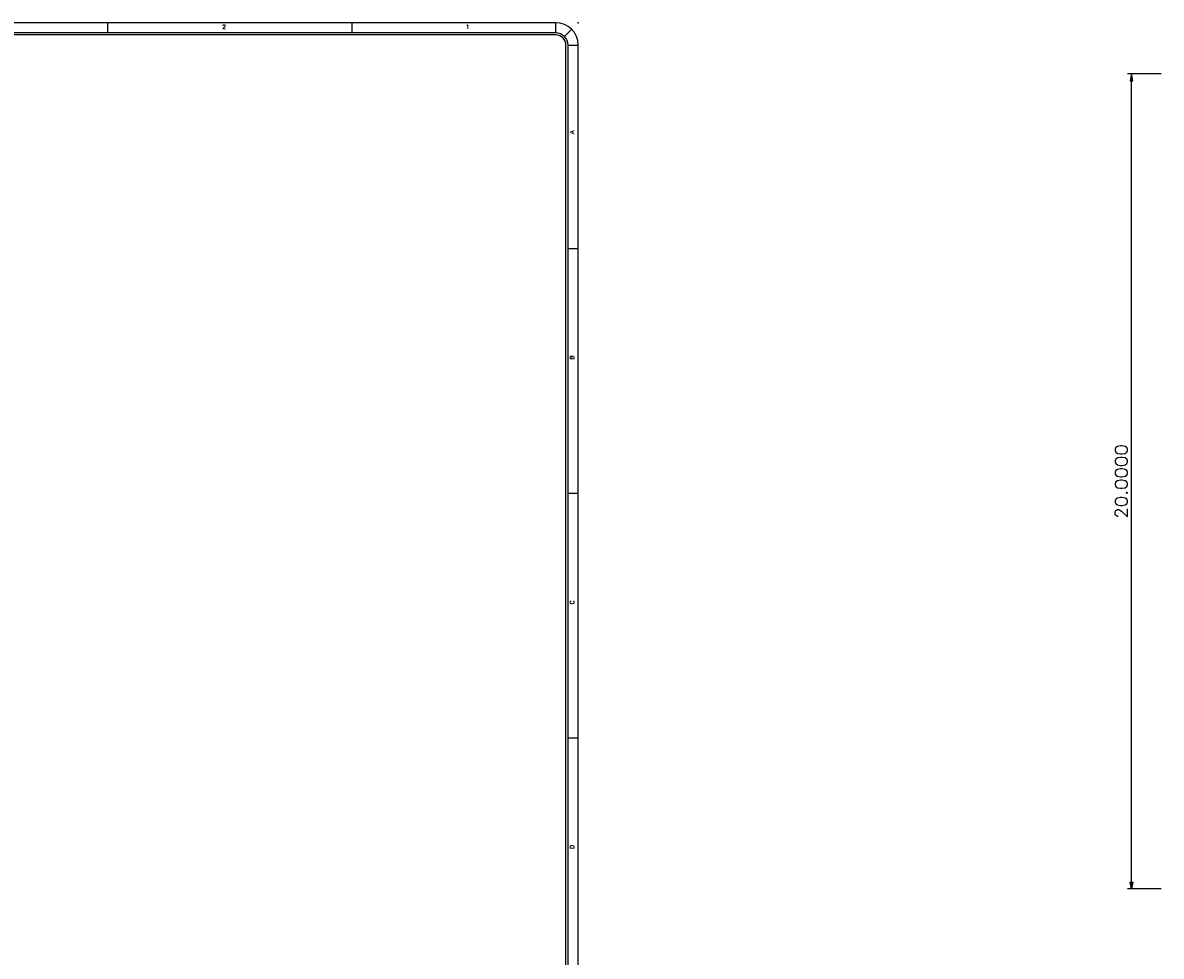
# Model space of a CAD drawing. Header units: inches. Extents: x 3 to 351, y 4 to 271.
# Tile 499 of 530: x 234 to 262, y 217 to 240. Entities that reach past the tile are written whole.
import ezdxf
from ezdxf.enums import TextEntityAlignment as Align

# ---------------------------------------------------------------- set-up
doc = ezdxf.new("R2010")
doc.units = ezdxf.units.IN
doc.header["$LTSCALE"] = 0.5
doc.header["$MEASUREMENT"] = 0
doc.layers.add('MFB', color=7, linetype='Continuous')
doc.layers.add('PLOTVIEW1', color=7, linetype='Continuous')
doc.styles.add('VERO0-Simplex', font='simplex_.ttf')
doc.styles.add('VERO5-RomanD', font='romand__.ttf')

# ---------------------------------------------------------------- blocks, each defined once
blk = doc.blocks.new('ArrowheadClosed')
at = {"color": 0}
for p, q in [((0, 0), (-1, 0.18)), ((-1, 0.18), (-1, -0.18)), ((-1, -0.18), (0, 0))]:
    blk.add_line(p, q, dxfattribs=at)

msp = doc.modelspace()

# ---------------------------------------------------------------- linework, layer by layer
at = {"layer": 'MFB', "color": 56, "linetype": 'Continuous'}
for p, q in [((261.605, 238.494), (260.776, 238.494)), ((260.876, 218.494), (260.876, 238.494)), ((261.605, 218.494), (260.776, 218.494))]:
    msp.add_line(p, q, dxfattribs=at)
at = {"layer": 'PLOTVIEW1', "color": 97, "linetype": 'Continuous'}
for p, q in [((246.752, 239.748), (200.752, 239.748)), ((235.752, 239.748), (235.752, 239.498)), ((241.752, 239.748), (241.752, 239.498)), ((246.752, 239.498), (246.752, 239.748)), ((246.752, 239.498), (200.752, 239.498)), ((246.752, 239.448), (200.752, 239.448)), ((246.964, 239.41), (247.141, 239.586)), ((247.002, 205.198), (247.002, 239.198)), ((247.052, 205.198), (247.052, 239.198)), ((247.052, 239.198), (247.302, 239.198)), ((247.302, 205.198), (247.302, 239.198)), ((247.302, 234.198), (247.052, 234.198)), ((247.302, 228.198), (247.052, 228.198)), ((247.302, 222.198), (247.052, 222.198))]:
    msp.add_line(p, q, dxfattribs=at)
for radius in [0.55, 0.3, 0.25]:
    msp.add_arc((246.752, 239.198), radius, 0, 90, dxfattribs=at)
at = {"layer": 'PLOTVIEW1', "color": 56, "linetype": 'Continuous'}
msp.add_point((247.302, 239.748), dxfattribs=at)

# ---------------------------------------------------------------- block references
at = {"layer": 'MFB', "color": 56, "linetype": 'Continuous', "xscale": 0.170138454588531, "yscale": 0.170138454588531, "zscale": 0.170138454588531, "rotation": 90}
msp.add_blockref('ArrowheadClosed', (260.876, 238.494), dxfattribs=at)
at = {"layer": 'MFB', "color": 56, "linetype": 'Continuous', "extrusion": (0, 0, -1), "xscale": 0.170138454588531, "yscale": 0.170138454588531, "zscale": 0.170138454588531, "rotation": 270}
msp.add_blockref('ArrowheadClosed', (-260.876, 218.494), dxfattribs=at)

# ---------------------------------------------------------------- texts
at = {"layer": 'MFB', "color": 230, "linetype": 'Continuous', "style": 'VERO0-Simplex', "width": 1.000513}
msp.add_text('20.0000', height=0.3, rotation=90, dxfattribs=at).set_placement((260.776, 227.581), (260.776, 229.408), align=Align.FIT)
at = {"layer": 'PLOTVIEW1', "color": 56, "linetype": 'Continuous', "style": 'VERO5-RomanD', "width": 1.000527}
for s, p, p2 in [('2', (238.568, 239.6), (238.662, 239.6)), ('1', (244.539, 239.6), (244.633, 239.6))]:
    msp.add_text(s, height=0.1, dxfattribs=at).set_placement(p, p2, align=Align.FIT)
at = {"layer": 'PLOTVIEW1', "color": 56, "linetype": 'Continuous', "style": 'VERO5-RomanD'}
for s, width, p, p2 in [('A', 1.000527, (247.202, 237.013), (247.202, 237.107)), ('B', 1.000527, (247.202, 231.487), (247.202, 231.582)), ('C', 1.001727, (247.202, 225.476), (247.202, 225.574)), ('D', 1.001727, (247.202, 219.476), (247.202, 219.574))]:
    msp.add_text(s, height=0.1, rotation=90, dxfattribs=dict(at, width=width)).set_placement(p, p2, align=Align.FIT)

doc.saveas('drawing.dxf')
